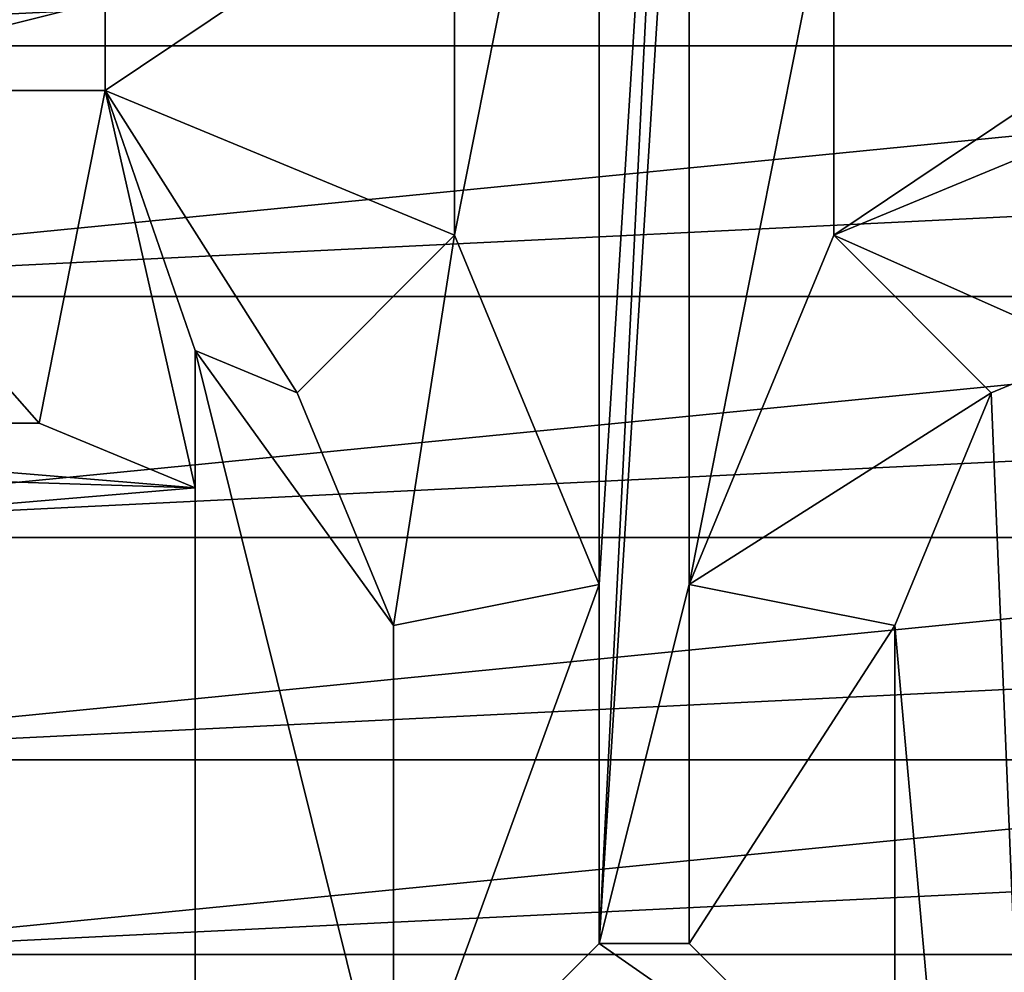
# Model space of a CAD drawing. Header units: inches. Extents: x -9.1 to 9.1, y 0 to 18.8.
# Tile 313 of 565: x -8.6598 to -8.6049, y 18.1744 to 18.2274. Entities that reach past the tile are written whole.
import ezdxf

# ---------------------------------------------------------------- set-up
doc = ezdxf.new("R2010")
doc.units = ezdxf.units.IN
doc.header["$LTSCALE"] = 65.185185
doc.header["$MEASUREMENT"] = 0
for name, color, linetype in [('532', 7, 'CONTINUOUS'), ('548', 7, 'CONTINUOUS'), ('549', 7, 'CONTINUOUS'), ('560', 7, 'CONTINUOUS'), ('561', 7, 'CONTINUOUS'), ('562', 7, 'CONTINUOUS'), ('563', 7, 'CONTINUOUS'), ('569', 7, 'CONTINUOUS'), ('570', 7, 'CONTINUOUS'), ('571', 7, 'CONTINUOUS'), ('572', 7, 'CONTINUOUS'), ('821', 7, 'CONTINUOUS'), ('824', 7, 'CONTINUOUS')]:
    doc.layers.add(name, color=color, linetype=linetype)

msp = doc.modelspace()

# ---------------------------------------------------------------- linework, layer by layer
at = {"layer": '532', "color": 252, "linetype": 'Continuous', "true_color": 0x969696}
for points in [[(-8.695188, 18.239961, 7.069), (-8.696563, 18.226, 7.069), (-8.554812, 18.239961, 7.069), (-8.695188, 18.239961, 7.069)], [(-8.696563, 18.226, 7.069), (-8.553782, 18.233013, 7.069), (-8.554812, 18.239961, 7.069), (-8.696563, 18.226, 7.069)], [(-8.696563, 18.226, 7.069), (-8.553437, 18.226, 7.069), (-8.553782, 18.233013, 7.069), (-8.696563, 18.226, 7.069)], [(-8.696563, 18.226, 7.069), (-8.695188, 18.212039, 7.069), (-8.553437, 18.226, 7.069), (-8.696563, 18.226, 7.069)], [(-8.695188, 18.212039, 7.069), (-8.553782, 18.218986, 7.069), (-8.553437, 18.226, 7.069), (-8.695188, 18.212039, 7.069)], [(-8.695188, 18.212039, 7.069), (-8.554812, 18.212039, 7.069), (-8.553782, 18.218986, 7.069), (-8.695188, 18.212039, 7.069)], [(-8.695188, 18.212039, 7.069), (-8.691115, 18.198614, 7.069), (-8.554812, 18.212039, 7.069), (-8.695188, 18.212039, 7.069)], [(-8.691115, 18.198614, 7.069), (-8.556519, 18.205226, 7.069), (-8.554812, 18.212039, 7.069), (-8.691115, 18.198614, 7.069)], [(-8.691115, 18.198614, 7.069), (-8.558885, 18.198614, 7.069), (-8.556519, 18.205226, 7.069), (-8.691115, 18.198614, 7.069)], [(-8.691115, 18.198614, 7.069), (-8.684503, 18.186243, 7.069), (-8.558885, 18.198614, 7.069), (-8.691115, 18.198614, 7.069)], [(-8.684503, 18.186243, 7.069), (-8.561888, 18.192265, 7.069), (-8.558885, 18.198614, 7.069), (-8.684503, 18.186243, 7.069)], [(-8.684503, 18.186243, 7.069), (-8.565498, 18.186242, 7.069), (-8.561888, 18.192265, 7.069), (-8.684503, 18.186243, 7.069)], [(-8.684503, 18.186243, 7.069), (-8.675603, 18.175398, 7.069), (-8.565498, 18.186242, 7.069), (-8.684503, 18.186243, 7.069)], [(-8.675603, 18.175398, 7.069), (-8.569681, 18.180602, 7.069), (-8.565498, 18.186242, 7.069), (-8.675603, 18.175398, 7.069)], [(-8.675603, 18.175398, 7.069), (-8.574398, 18.175398, 7.069), (-8.569681, 18.180602, 7.069), (-8.675603, 18.175398, 7.069)], [(-8.675603, 18.175398, 7.069), (-8.664759, 18.166498, 7.069), (-8.574398, 18.175398, 7.069), (-8.675603, 18.175398, 7.069)], [(-8.664759, 18.166498, 7.069), (-8.579602, 18.170681, 7.069), (-8.574398, 18.175398, 7.069), (-8.664759, 18.166498, 7.069)]]:
    msp.add_3dface(points, dxfattribs=at)
at = {"layer": '548', "color": 252, "linetype": 'Continuous', "true_color": 0x969696}
for points in [[(-8.65, 18.209023, 6.254), (-8.65, 18.06975, 6.254), (-8.65, 18.201389, 6.214), (-8.65, 18.209023, 6.254)], [(-8.65, 18.201389, 6.214), (-8.65, 18.06975, 6.254), (-8.65, 18.108633, 6.214), (-8.65, 18.201389, 6.214)]]:
    msp.add_3dface(points, dxfattribs=at)
at = {"layer": '549', "color": 252, "linetype": 'Continuous', "true_color": 0x969696}
for points in [[(-8.6275, 18.176, 6.319), (-8.6275, 18.196, 6.319), (-8.6225, 18.276, 6.319), (-8.6275, 18.176, 6.319)], [(-8.6225, 18.276, 6.319), (-8.6275, 18.196, 6.319), (-8.6275, 18.256, 6.319), (-8.6225, 18.276, 6.319)], [(-8.6225, 18.256, 6.319), (-8.6275, 18.176, 6.319), (-8.6225, 18.276, 6.319), (-8.6225, 18.256, 6.319)], [(-8.6275, 18.196, 6.319), (-8.635555, 18.215445, 6.319), (-8.6275, 18.256, 6.319), (-8.6275, 18.196, 6.319)], [(-8.6275, 18.256, 6.319), (-8.635555, 18.215445, 6.319), (-8.635555, 18.236555, 6.319), (-8.6275, 18.256, 6.319)], [(-8.6225, 18.196, 6.319), (-8.6275, 18.176, 6.319), (-8.6225, 18.256, 6.319), (-8.6225, 18.196, 6.319)], [(-8.614445, 18.236555, 6.319), (-8.6225, 18.196, 6.319), (-8.6225, 18.256, 6.319), (-8.614445, 18.236555, 6.319)], [(-8.635555, 18.215445, 6.319), (-8.655, 18.2235, 6.319), (-8.635555, 18.236555, 6.319), (-8.635555, 18.215445, 6.319)], [(-8.635555, 18.236555, 6.319), (-8.655, 18.2235, 6.319), (-8.655, 18.2285, 6.319), (-8.635555, 18.236555, 6.319)], [(-8.614445, 18.215445, 6.319), (-8.6225, 18.196, 6.319), (-8.614445, 18.236555, 6.319), (-8.614445, 18.215445, 6.319)], [(-8.595, 18.2285, 6.319), (-8.614445, 18.215445, 6.319), (-8.614445, 18.236555, 6.319), (-8.595, 18.2285, 6.319)], [(-8.675, 18.2235, 6.319), (-8.675, 18.2285, 6.319), (-8.655, 18.2285, 6.319), (-8.675, 18.2235, 6.319)], [(-8.655, 18.2235, 6.319), (-8.675, 18.2235, 6.319), (-8.655, 18.2285, 6.319), (-8.655, 18.2235, 6.319)], [(-8.595, 18.2235, 6.319), (-8.614445, 18.215445, 6.319), (-8.595, 18.2285, 6.319), (-8.595, 18.2235, 6.319)], [(-8.6225, 18.176, 6.319), (-8.6275, 18.176, 6.319), (-8.6225, 18.196, 6.319), (-8.6225, 18.176, 6.319)]]:
    msp.add_3dface(points, dxfattribs=at)
at = {"layer": '560', "color": 252, "linetype": 'Continuous', "true_color": 0x969696}
for points in [[(-8.6225, 18.176, 6.319), (-8.6225, 18.196, 6.319), (-8.611039, 18.19372, 6.254), (-8.6225, 18.176, 6.319)], [(-8.611039, 18.164539, 6.254), (-8.6225, 18.176, 6.319), (-8.611039, 18.19372, 6.254), (-8.611039, 18.164539, 6.254)]]:
    msp.add_3dface(points, dxfattribs=at)
at = {"layer": '561', "color": 252, "linetype": 'Continuous', "true_color": 0x969696}
for points in [[(-8.6275, 18.176, 6.319), (-8.611039, 18.164539, 6.254), (-8.638961, 18.164539, 6.254), (-8.6275, 18.176, 6.319)], [(-8.6275, 18.176, 6.319), (-8.6225, 18.176, 6.319), (-8.611039, 18.164539, 6.254), (-8.6275, 18.176, 6.319)]]:
    msp.add_3dface(points, dxfattribs=at)
at = {"layer": '562', "color": 252, "linetype": 'Continuous', "true_color": 0x969696}
for points in [[(-8.6275, 18.196, 6.319), (-8.6275, 18.176, 6.319), (-8.638961, 18.164539, 6.254), (-8.6275, 18.196, 6.319)], [(-8.6275, 18.196, 6.319), (-8.638961, 18.164539, 6.254), (-8.638961, 18.19372, 6.254), (-8.6275, 18.196, 6.319)]]:
    msp.add_3dface(points, dxfattribs=at)
at = {"layer": '563', "color": 252, "linetype": 'Continuous', "true_color": 0x969696}
for points in [[(-8.693514, 18.204986, 6.214), (-8.675, 18.2235, 6.319), (-8.658683, 18.204986, 6.214), (-8.693514, 18.204986, 6.214)], [(-8.675, 18.2235, 6.319), (-8.655, 18.2235, 6.319), (-8.658683, 18.204986, 6.214), (-8.675, 18.2235, 6.319)]]:
    msp.add_3dface(points, dxfattribs=at)
at = {"layer": '569', "color": 252, "linetype": 'Continuous', "true_color": 0x969696}
for points in [[(-8.614445, 18.215445, 6.319), (-8.595, 18.2235, 6.319), (-8.6, 18.209023, 6.254), (-8.614445, 18.215445, 6.319)], [(-8.605673, 18.206673, 6.254), (-8.614445, 18.215445, 6.319), (-8.6, 18.209023, 6.254), (-8.605673, 18.206673, 6.254)]]:
    msp.add_3dface(points, dxfattribs=at)
at = {"layer": '570', "color": 252, "linetype": 'Continuous', "true_color": 0x969696}
for points in [[(-8.6225, 18.196, 6.319), (-8.614445, 18.215445, 6.319), (-8.605673, 18.206673, 6.254), (-8.6225, 18.196, 6.319)], [(-8.611039, 18.19372, 6.254), (-8.6225, 18.196, 6.319), (-8.605673, 18.206673, 6.254), (-8.611039, 18.19372, 6.254)]]:
    msp.add_3dface(points, dxfattribs=at)
at = {"layer": '571', "color": 252, "linetype": 'Continuous', "true_color": 0x969696}
for points in [[(-8.635555, 18.215445, 6.319), (-8.638961, 18.19372, 6.254), (-8.644327, 18.206673, 6.254), (-8.635555, 18.215445, 6.319)], [(-8.635555, 18.215445, 6.319), (-8.6275, 18.196, 6.319), (-8.638961, 18.19372, 6.254), (-8.635555, 18.215445, 6.319)]]:
    msp.add_3dface(points, dxfattribs=at)
at = {"layer": '572', "color": 252, "linetype": 'Continuous', "true_color": 0x969696}
for points in [[(-8.655, 18.2235, 6.319), (-8.65, 18.201389, 6.214), (-8.658683, 18.204986, 6.214), (-8.655, 18.2235, 6.319)], [(-8.65, 18.209023, 6.254), (-8.65, 18.201389, 6.214), (-8.655, 18.2235, 6.319), (-8.65, 18.209023, 6.254)], [(-8.65, 18.209023, 6.254), (-8.655, 18.2235, 6.319), (-8.644327, 18.206673, 6.254), (-8.65, 18.209023, 6.254)], [(-8.655, 18.2235, 6.319), (-8.635555, 18.215445, 6.319), (-8.644327, 18.206673, 6.254), (-8.655, 18.2235, 6.319)]]:
    msp.add_3dface(points, dxfattribs=at)
at = {"layer": '821', "color": 252, "linetype": 'Continuous', "true_color": 0x969696}
for points in [[(-8.65, 18.06975, 6.254), (-8.65, 18.209023, 6.254), (-8.638961, 18.164539, 6.254), (-8.65, 18.06975, 6.254)], [(-8.638961, 18.164539, 6.254), (-8.65, 18.209023, 6.254), (-8.638961, 18.19372, 6.254), (-8.638961, 18.164539, 6.254)], [(-8.638961, 18.19372, 6.254), (-8.65, 18.209023, 6.254), (-8.644327, 18.206673, 6.254), (-8.638961, 18.19372, 6.254)], [(-8.6, 18.06975, 6.254), (-8.605673, 18.206673, 6.254), (-8.6, 18.209023, 6.254), (-8.6, 18.06975, 6.254)], [(-8.6, 18.06975, 6.254), (-8.611039, 18.19372, 6.254), (-8.605673, 18.206673, 6.254), (-8.6, 18.06975, 6.254)], [(-8.6, 18.06975, 6.254), (-8.611039, 18.164539, 6.254), (-8.611039, 18.19372, 6.254), (-8.6, 18.06975, 6.254)]]:
    msp.add_3dface(points, dxfattribs=at)
at = {"layer": '824', "color": 252, "linetype": 'Continuous', "true_color": 0x969696}
for points in [[(-8.693514, 18.204986, 6.214), (-8.65, 18.201389, 6.214), (-8.74303, 18.204345, 6.214), (-8.693514, 18.204986, 6.214)], [(-8.65, 18.201389, 6.214), (-8.693514, 18.204986, 6.214), (-8.658683, 18.204986, 6.214), (-8.65, 18.201389, 6.214)], [(-8.65, 18.201389, 6.214), (-8.740582, 18.19374, 6.214), (-8.74303, 18.204345, 6.214), (-8.65, 18.201389, 6.214)], [(-8.65, 18.201389, 6.214), (-8.65, 18.108633, 6.214), (-8.740582, 18.19374, 6.214), (-8.65, 18.201389, 6.214)], [(-8.65, 18.108633, 6.214), (-8.737184, 18.1834, 6.214), (-8.740582, 18.19374, 6.214), (-8.65, 18.108633, 6.214)], [(-8.65, 18.108633, 6.214), (-8.732863, 18.173411, 6.214), (-8.737184, 18.1834, 6.214), (-8.65, 18.108633, 6.214)]]:
    msp.add_3dface(points, dxfattribs=at)

doc.saveas('drawing.dxf')
